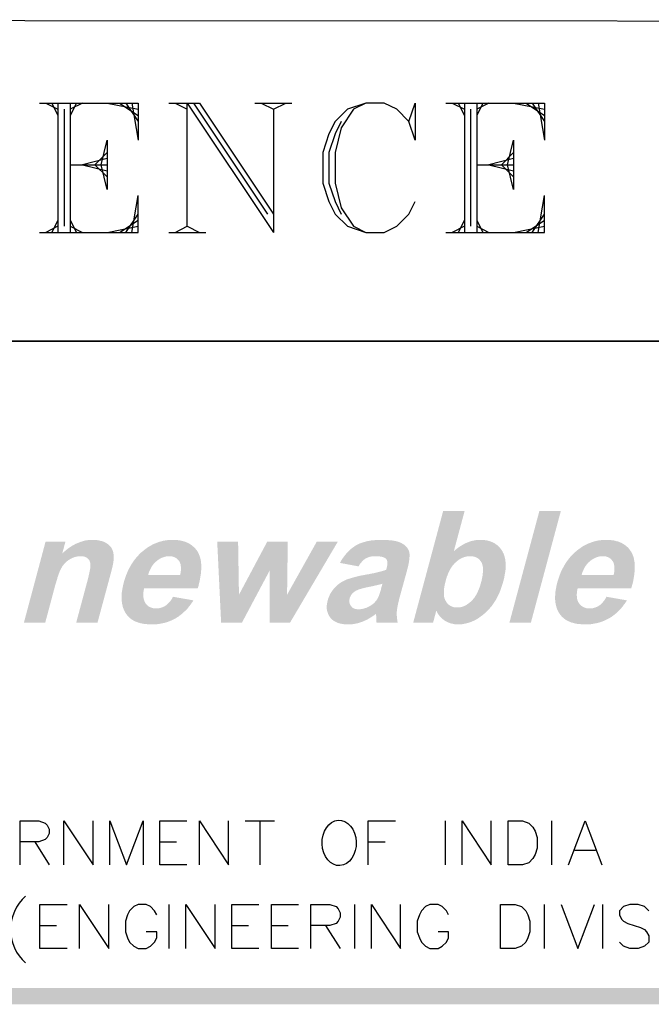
# Model space of a CAD drawing. Header units: millimetres. Extents: x 0 to 16721, y 217 to 10981.
# Tile 391 of 394: x 12828 to 13398, y 1860 to 2748. Entities that reach past the tile are written whole.
import ezdxf

# ---------------------------------------------------------------- set-up
doc = ezdxf.new("R2010")
doc.units = ezdxf.units.MM
doc.layers.add('PDF_Tamp', color=7, linetype='Continuous')

msp = doc.modelspace()

# ---------------------------------------------------------------- hatches: boundary and pattern name
at = {"layer": 'PDF_Tamp', "transparency": 33554559}
h = msp.add_hatch(color=256, dxfattribs=at)
h.paths.add_polyline_path([(13183.05, 2204.63), (13210.08, 2305.34), (13229.44, 2305.34), (13219.7, 2269.08), (13221, 2270.12), (13222.3, 2271.16), (13223.6, 2272.2), (13224.9, 2273.11), (13226.2, 2273.89), (13227.5, 2274.67), (13228.79, 2275.45), (13230.09, 2276.1), (13231.39, 2276.62), (13232.69, 2277.14), (13233.99, 2277.66), (13235.29, 2278.05), (13236.72, 2278.44), (13238.02, 2278.7), (13239.32, 2278.96), (13240.75, 2279.09), (13242.05, 2279.22), (13243.35, 2279.22), (13243.61, 2279.22), (13244.91, 2279.22), (13246.34, 2279.09), (13247.64, 2278.96), (13248.94, 2278.83), (13250.24, 2278.57), (13251.41, 2278.18), (13252.58, 2277.92), (13253.75, 2277.4), (13254.79, 2277.01), (13255.83, 2276.49), (13256.86, 2275.84), (13257.77, 2275.19), (13258.68, 2274.54), (13259.59, 2273.76), (13260.37, 2272.98), (13261.28, 2272.07), (13261.93, 2271.16), (13262.71, 2270.12), (13263.1, 2269.6), (13263.62, 2268.69), (13264.01, 2267.78), (13264.53, 2266.87), (13264.92, 2265.83), (13265.31, 2264.79), (13265.57, 2263.76), (13265.83, 2262.59), (13266.09, 2261.55), (13266.22, 2260.38), (13266.35, 2259.08), (13266.48, 2257.91), (13266.48, 2256.61), (13266.48, 2255.31), (13266.35, 2254.01), (13266.35, 2252.58), (13266.22, 2251.15), (13265.96, 2249.72), (13265.7, 2248.29), (13265.44, 2246.73), (13265.18, 2245.17), (13264.79, 2243.61), (13264.4, 2241.92), (13264.27, 2241.79), (13263.88, 2240.23), (13263.36, 2238.67), (13262.84, 2237.11), (13262.32, 2235.56), (13261.8, 2234.13), (13261.28, 2232.57), (13260.63, 2231.14), (13259.98, 2229.84), (13259.33, 2228.41), (13258.68, 2227.11), (13258.03, 2225.81), (13257.25, 2224.51), (13256.47, 2223.34), (13255.7, 2222.17), (13254.92, 2221), (13254.14, 2219.83), (13253.23, 2218.79), (13252.32, 2217.75), (13251.41, 2216.71), (13250.5, 2215.67), (13249.59, 2214.76), (13248.55, 2213.72), (13247.77, 2213.07), (13246.47, 2212.03), (13245.17, 2210.99), (13243.87, 2210.08), (13242.7, 2209.17), (13241.4, 2208.26), (13240.1, 2207.49), (13238.8, 2206.84), (13237.5, 2206.19), (13236.07, 2205.54), (13234.77, 2205.02), (13233.47, 2204.63), (13232.17, 2204.24), (13230.74, 2203.85), (13229.44, 2203.59), (13228.14, 2203.33), (13226.72, 2203.07), (13225.42, 2203.07), (13223.99, 2202.94), (13223.34, 2202.94), (13222.04, 2202.94), (13220.74, 2203.07), (13219.44, 2203.33), (13218.27, 2203.59), (13216.97, 2203.85), (13215.8, 2204.24), (13214.63, 2204.76), (13213.46, 2205.28), (13212.42, 2205.8), (13211.9, 2206.06), (13210.99, 2206.71), (13209.95, 2207.49), (13209.04, 2208.13), (13208.26, 2208.91), (13207.35, 2209.82), (13206.7, 2210.73), (13205.92, 2211.64), (13205.27, 2212.68), (13204.62, 2213.85), (13204.1, 2214.89), (13203.84, 2215.28), (13200.98, 2204.63)], flags=0)
h.paths.add_polyline_path([(13212.42, 2242.7), (13212.03, 2240.88), (13211.64, 2239.32), (13211.25, 2237.63), (13210.99, 2236.2), (13210.86, 2234.65), (13210.73, 2233.35), (13210.73, 2232.05), (13210.73, 2230.75), (13210.73, 2229.58), (13210.86, 2228.54), (13210.99, 2227.5), (13211.25, 2226.59), (13211.51, 2225.94), (13212.03, 2224.64), (13212.68, 2223.6), (13213.33, 2222.56), (13214.11, 2221.65), (13214.89, 2220.87), (13215.8, 2220.22), (13216.71, 2219.57), (13217.75, 2219.18), (13218.79, 2218.79), (13219.96, 2218.4), (13221.26, 2218.27), (13222.56, 2218.27), (13222.82, 2218.27), (13224.12, 2218.27), (13225.42, 2218.4), (13226.85, 2218.79), (13228.14, 2219.18), (13229.44, 2219.7), (13230.74, 2220.35), (13232.04, 2221.26), (13233.34, 2222.17), (13234.64, 2223.21), (13235.16, 2223.73), (13236.07, 2224.51), (13236.85, 2225.42), (13237.76, 2226.46), (13238.54, 2227.5), (13239.19, 2228.67), (13239.97, 2229.84), (13240.62, 2231.14), (13241.27, 2232.44), (13241.92, 2233.87), (13242.57, 2235.43), (13243.09, 2236.98), (13243.61, 2238.54), (13244.13, 2240.23), (13244.26, 2240.88), (13244.78, 2242.7), (13245.04, 2244.26), (13245.43, 2245.95), (13245.69, 2247.51), (13245.82, 2248.94), (13245.95, 2250.37), (13246.08, 2251.67), (13246.08, 2252.97), (13245.95, 2254.14), (13245.82, 2255.18), (13245.56, 2256.22), (13245.3, 2257.26), (13245.04, 2258.17), (13244.65, 2258.95), (13244.52, 2258.95), (13243.87, 2259.99), (13243.22, 2260.9), (13242.44, 2261.81), (13241.53, 2262.46), (13240.49, 2263.11), (13239.45, 2263.63), (13238.28, 2264.01), (13237.11, 2264.27), (13235.81, 2264.4), (13234.38, 2264.4), (13233.08, 2264.4), (13231.65, 2264.27), (13230.35, 2264.01), (13228.92, 2263.63), (13227.63, 2263.11), (13226.33, 2262.46), (13225.03, 2261.81), (13223.73, 2260.9), (13222.56, 2259.99), (13221.52, 2259.08), (13220.48, 2258.17), (13219.7, 2257.26), (13218.79, 2256.22), (13218.01, 2255.18), (13217.23, 2254.01), (13216.45, 2252.84), (13215.8, 2251.54), (13215.15, 2250.24), (13214.5, 2248.81), (13213.98, 2247.25), (13213.33, 2245.82), (13212.81, 2244.13)], flags=0)
for points in [[(12898.18, 2204.63), (12878.95, 2204.63), (12888.95, 2241.79), (12889.47, 2243.87), (12889.99, 2245.82), (12890.38, 2247.64), (12890.77, 2249.2), (12891.03, 2250.76), (12891.29, 2252.06), (12891.55, 2253.36), (12891.68, 2254.53), (12891.81, 2255.44), (12891.81, 2256.35), (12891.81, 2257), (12891.81, 2257.13), (12891.55, 2258.56), (12891.16, 2259.73), (12890.77, 2260.77), (12889.99, 2261.68), (12889.21, 2262.59), (12889.21, 2262.59), (12888.3, 2263.24), (12887.26, 2263.76), (12886.09, 2264.14), (12884.8, 2264.4), (12883.37, 2264.4), (12882.98, 2264.4), (12881.55, 2264.4), (12880.25, 2264.27), (12878.82, 2264.01), (12877.39, 2263.63), (12876.09, 2263.11), (12874.66, 2262.46), (12873.36, 2261.81), (12873.23, 2261.68), (12871.93, 2260.9), (12870.63, 2259.99), (12869.46, 2258.95), (12868.42, 2257.91), (12867.51, 2256.74), (12866.6, 2255.57), (12865.95, 2254.4), (12865.43, 2253.62), (12865.04, 2252.71), (12864.52, 2251.8), (12864, 2250.63), (12863.61, 2249.46), (12863.09, 2248.16), (12862.57, 2246.73), (12862.05, 2245.3), (12861.66, 2243.61), (12861.14, 2241.92), (12860.62, 2240.1), (12859.97, 2238.28), (12859.84, 2237.63), (12851.01, 2204.63), (12831.77, 2204.63), (12851.27, 2277.53), (12869.2, 2277.53), (12866.34, 2266.87), (12867.51, 2268.04), (12868.81, 2269.08), (12869.98, 2270.12), (12871.28, 2271.16), (12872.58, 2272.07), (12873.75, 2272.85), (12875.05, 2273.76), (12876.35, 2274.41), (12877.65, 2275.19), (12878.95, 2275.84), (12880.25, 2276.36), (12881.55, 2276.88), (12882.85, 2277.4), (12884.15, 2277.79), (12885.45, 2278.18), (12886.74, 2278.57), (12888.17, 2278.83), (12889.47, 2278.96), (12890.77, 2279.09), (12892.2, 2279.22), (12893.63, 2279.22), (12893.76, 2279.22), (12895.19, 2279.22), (12896.49, 2279.09), (12897.92, 2278.96), (12899.22, 2278.83), (12900.39, 2278.44), (12901.69, 2278.18), (12902.86, 2277.79), (12904.03, 2277.4), (12904.81, 2277.01), (12905.98, 2276.36), (12907.15, 2275.58), (12908.06, 2274.93), (12908.97, 2274.02), (12909.75, 2273.24), (12910.53, 2272.33), (12911.05, 2271.42), (12911.18, 2271.03), (12911.7, 2269.99), (12912.09, 2268.82), (12912.48, 2267.65), (12912.61, 2266.35), (12912.74, 2265.05), (12912.87, 2263.76), (12912.87, 2262.98), (12912.74, 2261.94), (12912.74, 2260.9), (12912.48, 2259.73), (12912.35, 2258.43), (12912.09, 2257.13), (12911.83, 2255.7), (12911.44, 2254.14), (12911.05, 2252.45), (12910.66, 2250.76), (12910.4, 2249.98)], [(13009.69, 2204.63), (13006.18, 2277.53), (13025.02, 2277.53), (13025.8, 2229.71), (13051.27, 2277.53), (13069.85, 2277.53), (13069.2, 2229.71), (13095.97, 2277.53), (13114.95, 2277.53), (13071.93, 2204.63), (13053.48, 2204.63), (13053.48, 2251.54), (13028.53, 2204.63)]]:
    msp.add_hatch(color=256, dxfattribs=at).paths.add_polyline_path(points)
h = msp.add_hatch(color=256, dxfattribs=at)
h.paths.add_polyline_path([(12966.28, 2227.89), (12984.73, 2224.64), (12983.82, 2223.21), (12982.91, 2221.91), (12982, 2220.61), (12980.96, 2219.31), (12979.92, 2218.01), (12979.01, 2216.84), (12977.97, 2215.8), (12976.81, 2214.76), (12975.77, 2213.72), (12974.6, 2212.68), (12973.43, 2211.77), (12972.26, 2210.86), (12971.09, 2209.96), (12969.79, 2209.18), (12968.75, 2208.53), (12967.45, 2207.88), (12966.28, 2207.23), (12964.98, 2206.58), (12963.68, 2206.06), (12962.38, 2205.54), (12960.95, 2205.02), (12959.65, 2204.63), (12958.22, 2204.24), (12956.92, 2203.98), (12955.49, 2203.72), (12954.06, 2203.46), (12952.5, 2203.2), (12951.07, 2203.07), (12949.51, 2203.07), (12948.09, 2202.94), (12947.18, 2202.94), (12945.62, 2202.94), (12944.06, 2203.07), (12942.63, 2203.2), (12941.2, 2203.33), (12939.77, 2203.46), (12938.47, 2203.72), (12937.17, 2203.98), (12936, 2204.37), (12934.83, 2204.63), (12933.66, 2205.15), (12932.49, 2205.54), (12931.45, 2206.06), (12930.41, 2206.58), (12929.5, 2207.1), (12928.59, 2207.75), (12927.68, 2208.4), (12926.9, 2209.18), (12926.12, 2209.83), (12925.34, 2210.73), (12924.69, 2211.51), (12924.04, 2212.42), (12923.39, 2213.33), (12922.87, 2214.24), (12922.35, 2215.28), (12922.35, 2215.41), (12921.83, 2216.45), (12921.44, 2217.49), (12921.06, 2218.53), (12920.8, 2219.7), (12920.54, 2220.87), (12920.28, 2222.04), (12920.15, 2223.21), (12920.02, 2224.38), (12919.89, 2225.68), (12919.89, 2226.98), (12919.89, 2228.28), (12920.02, 2229.58), (12920.02, 2230.88), (12920.15, 2232.31), (12920.41, 2233.74), (12920.67, 2235.17), (12920.93, 2236.6), (12921.18, 2238.03), (12921.57, 2239.58), (12921.83, 2240.49), (12922.22, 2242.18), (12922.74, 2243.61), (12923.26, 2245.17), (12923.78, 2246.73), (12924.3, 2248.16), (12924.95, 2249.59), (12925.47, 2251.02), (12926.12, 2252.32), (12926.77, 2253.62), (12927.55, 2254.92), (12928.2, 2256.22), (12928.98, 2257.52), (12929.76, 2258.69), (12930.54, 2259.86), (12931.45, 2261.03), (12932.36, 2262.2), (12933.14, 2263.24), (12934.18, 2264.28), (12935.09, 2265.32), (12936, 2266.36), (12937.04, 2267.39), (12938.08, 2268.3), (12938.99, 2268.95), (12940.16, 2269.99), (12941.46, 2270.9), (12942.63, 2271.81), (12943.93, 2272.72), (12945.23, 2273.5), (12946.4, 2274.15), (12947.7, 2274.93), (12949, 2275.58), (12950.42, 2276.1), (12951.72, 2276.62), (12953.02, 2277.14), (12954.32, 2277.53), (12955.75, 2277.92), (12957.18, 2278.31), (12958.48, 2278.57), (12959.91, 2278.83), (12961.34, 2278.96), (12962.77, 2279.09), (12964.2, 2279.22), (12965.63, 2279.22), (12965.63, 2279.22), (12967.19, 2279.22), (12968.62, 2279.09), (12970.05, 2279.09), (12971.35, 2278.83), (12972.78, 2278.7), (12973.95, 2278.44), (12975.25, 2278.05), (12976.42, 2277.79), (12977.58, 2277.4), (12978.75, 2276.88), (12979.79, 2276.49), (12980.83, 2275.84), (12981.74, 2275.32), (12982.78, 2274.67), (12983.69, 2274.02), (12984.47, 2273.24), (12985.38, 2272.59), (12986.16, 2271.68), (12986.81, 2270.9), (12987.59, 2269.99), (12988.24, 2268.95), (12988.5, 2268.56), (12989.02, 2267.65), (12989.41, 2266.74), (12989.8, 2265.84), (12990.19, 2264.93), (12990.58, 2263.89), (12990.84, 2262.98), (12991.1, 2261.81), (12991.36, 2260.77), (12991.49, 2259.6), (12991.62, 2258.56), (12991.75, 2257.26), (12991.75, 2256.09), (12991.75, 2254.79), (12991.75, 2253.49), (12991.75, 2252.19), (12991.62, 2250.89), (12991.49, 2249.46), (12991.36, 2248.03), (12991.1, 2246.6), (12990.84, 2245.04), (12990.58, 2243.48), (12990.32, 2241.92), (12989.93, 2240.36), (12989.54, 2238.8), (12989.15, 2237.12), (12988.63, 2235.56), (12940.29, 2235.56), (12939.9, 2234), (12939.64, 2232.44), (12939.51, 2231.01), (12939.51, 2229.71), (12939.51, 2228.41), (12939.64, 2227.11), (12939.77, 2225.94), (12940.16, 2224.9), (12940.55, 2223.86), (12940.94, 2222.82), (12941.33, 2222.17), (12942.11, 2221.26), (12942.89, 2220.35), (12943.8, 2219.57), (12944.71, 2218.92), (12945.75, 2218.4), (12946.92, 2218.01), (12948.09, 2217.62), (12949.38, 2217.49), (12950.81, 2217.36), (12951.2, 2217.36), (12952.76, 2217.49), (12954.19, 2217.62), (12955.49, 2218.01), (12956.92, 2218.53), (12958.22, 2219.05), (12959.52, 2219.83), (12959.52, 2219.83), (12960.56, 2220.61), (12961.6, 2221.52), (12962.64, 2222.56), (12963.68, 2223.73), (12964.59, 2225.03), (12965.5, 2226.46)], flags=0)
h.paths.add_polyline_path([(12972.65, 2247.38), (12973.04, 2248.94), (12973.3, 2250.5), (12973.43, 2251.93), (12973.43, 2253.36), (12973.43, 2254.66), (12973.3, 2255.83), (12973.17, 2257), (12972.78, 2258.04), (12972.39, 2259.08), (12971.87, 2259.99), (12971.74, 2260.12), (12970.96, 2261.16), (12970.18, 2261.94), (12969.27, 2262.72), (12968.23, 2263.24), (12967.19, 2263.76), (12966.02, 2264.15), (12964.72, 2264.41), (12963.42, 2264.41), (12962.9, 2264.41), (12961.47, 2264.41), (12960.04, 2264.28), (12958.74, 2263.89), (12957.31, 2263.5), (12956.01, 2262.98), (12954.71, 2262.33), (12953.41, 2261.55), (12952.24, 2260.64), (12951.2, 2259.86), (12950.16, 2258.95), (12949.13, 2257.91), (12948.22, 2256.74), (12947.44, 2255.7), (12946.66, 2254.4), (12946.01, 2253.1), (12945.36, 2251.8), (12944.71, 2250.37), (12944.19, 2248.94), (12943.8, 2247.38)], flags=0)
h = msp.add_hatch(color=256, dxfattribs=at)
h.paths.add_polyline_path([(13133.67, 2255.31), (13116.9, 2258.43), (13117.81, 2259.99), (13118.59, 2261.42), (13119.5, 2262.72), (13120.41, 2264.02), (13121.45, 2265.32), (13122.36, 2266.49), (13123.4, 2267.66), (13124.44, 2268.7), (13125.48, 2269.74), (13126.52, 2270.77), (13127.69, 2271.68), (13128.86, 2272.46), (13130.03, 2273.37), (13131.2, 2274.15), (13131.33, 2274.15), (13132.37, 2274.8), (13133.54, 2275.32), (13134.58, 2275.84), (13135.88, 2276.36), (13137.05, 2276.75), (13138.35, 2277.14), (13139.64, 2277.53), (13140.94, 2277.92), (13142.37, 2278.18), (13143.8, 2278.44), (13145.36, 2278.7), (13146.79, 2278.83), (13148.35, 2278.96), (13150.04, 2279.09), (13151.6, 2279.22), (13153.29, 2279.22), (13154.2, 2279.22), (13155.89, 2279.22), (13157.58, 2279.22), (13159.27, 2279.09), (13160.83, 2278.96), (13162.26, 2278.83), (13163.69, 2278.7), (13164.99, 2278.57), (13166.29, 2278.31), (13167.45, 2278.05), (13168.49, 2277.79), (13169.66, 2277.4), (13170.57, 2277.14), (13171.48, 2276.75), (13172.26, 2276.36), (13172.52, 2276.23), (13173.82, 2275.45), (13174.86, 2274.8), (13175.77, 2273.89), (13176.68, 2273.11), (13177.46, 2272.2), (13178.11, 2271.29), (13178.63, 2270.38), (13179.15, 2269.35), (13179.41, 2268.44), (13179.54, 2267.66), (13179.67, 2266.75), (13179.8, 2265.84), (13179.8, 2264.8), (13179.67, 2263.63), (13179.54, 2262.33), (13179.41, 2261.03), (13179.28, 2259.6), (13178.89, 2258.04), (13178.63, 2256.35), (13178.24, 2254.66), (13177.72, 2252.84), (13177.33, 2251.15), (13171.09, 2228.54), (13170.57, 2226.72), (13170.18, 2225.03), (13169.79, 2223.47), (13169.4, 2221.91), (13169.14, 2220.48), (13168.88, 2219.18), (13168.62, 2217.88), (13168.49, 2216.71), (13168.36, 2215.67), (13168.23, 2214.76), (13168.23, 2214.37), (13168.23, 2213.21), (13168.23, 2211.91), (13168.23, 2210.74), (13168.36, 2209.44), (13168.49, 2208.14), (13168.62, 2206.71), (13168.88, 2205.41), (13169.01, 2204.63), (13149.91, 2204.63), (13149.78, 2205.54), (13149.78, 2206.71), (13149.65, 2208.14), (13149.65, 2209.7), (13149.65, 2210.35), (13149.52, 2211.91), (13149.52, 2212.56), (13148.22, 2211.52), (13146.92, 2210.61), (13145.49, 2209.7), (13144.19, 2208.92), (13142.89, 2208.14), (13141.59, 2207.36), (13140.16, 2206.71), (13138.87, 2206.19), (13137.57, 2205.54), (13137.05, 2205.41), (13135.62, 2204.89), (13134.19, 2204.37), (13132.89, 2203.98), (13131.46, 2203.72), (13130.03, 2203.46), (13128.6, 2203.2), (13127.17, 2203.07), (13125.74, 2202.94), (13124.31, 2202.94), (13124.31, 2202.94), (13122.75, 2202.94), (13121.32, 2203.07), (13119.89, 2203.2), (13118.59, 2203.46), (13117.29, 2203.72), (13115.99, 2203.98), (13114.82, 2204.37), (13113.78, 2204.89), (13112.74, 2205.41), (13111.7, 2205.93), (13110.79, 2206.58), (13110.02, 2207.23), (13109.11, 2208.01), (13108.46, 2208.79), (13108.2, 2209.05), (13107.55, 2210.09), (13106.9, 2211), (13106.38, 2212.04), (13105.99, 2213.21), (13105.6, 2214.24), (13105.34, 2215.41), (13105.08, 2216.71), (13105.08, 2217.88), (13105.08, 2219.18), (13105.08, 2220.48), (13105.34, 2221.91), (13105.6, 2223.21), (13105.86, 2224.51), (13106.25, 2225.94), (13106.77, 2227.37), (13107.42, 2228.67), (13107.94, 2230.1), (13108.72, 2231.4), (13109.5, 2232.57), (13110.41, 2233.87), (13111.31, 2235.04), (13111.83, 2235.56), (13112.87, 2236.73), (13113.91, 2237.77), (13115.08, 2238.81), (13116.25, 2239.72), (13117.55, 2240.63), (13118.85, 2241.41), (13120.28, 2242.18), (13121.71, 2242.83), (13122.1, 2242.96), (13123.14, 2243.48), (13124.31, 2243.87), (13125.48, 2244.26), (13126.78, 2244.65), (13128.08, 2245.04), (13129.51, 2245.43), (13130.94, 2245.82), (13132.5, 2246.21), (13134.06, 2246.6), (13135.75, 2246.99), (13137.44, 2247.25), (13138.61, 2247.51), (13140.55, 2247.9), (13142.5, 2248.16), (13144.32, 2248.55), (13146.01, 2248.94), (13147.7, 2249.2), (13149.26, 2249.59), (13150.69, 2249.98), (13152.12, 2250.24), (13153.42, 2250.63), (13154.59, 2250.89), (13155.76, 2251.28), (13156.8, 2251.54), (13157.71, 2251.93), (13158.62, 2252.19), (13158.62, 2252.19), (13159.14, 2254.14), (13159.53, 2255.83), (13159.79, 2257.26), (13159.79, 2258.69), (13159.66, 2259.86), (13159.27, 2260.9), (13158.88, 2261.81), (13158.49, 2262.07), (13157.97, 2262.72), (13157.19, 2263.11), (13156.15, 2263.5), (13155.11, 2263.89), (13153.81, 2264.15), (13152.25, 2264.28), (13150.56, 2264.41), (13148.74, 2264.41), (13148.74, 2264.41), (13147.18, 2264.41), (13145.62, 2264.28), (13144.19, 2264.02), (13142.89, 2263.63), (13141.59, 2263.11), (13140.42, 2262.59), (13140.16, 2262.46), (13139.12, 2261.81), (13138.09, 2260.9), (13137.05, 2259.86), (13136.01, 2258.69), (13134.97, 2257.39), (13134.06, 2255.96)], flags=0)
h.paths.add_polyline_path([(13155.24, 2239.72), (13154.33, 2239.33), (13153.16, 2239.07), (13151.99, 2238.81), (13150.69, 2238.42), (13149.26, 2238.16), (13147.7, 2237.77), (13146.01, 2237.38), (13144.19, 2236.99), (13142.76, 2236.73), (13140.68, 2236.34), (13138.87, 2235.82), (13137.18, 2235.43), (13135.75, 2235.04), (13134.32, 2234.65), (13133.15, 2234.13), (13132.24, 2233.74), (13131.33, 2233.35), (13131.33, 2233.35), (13129.9, 2232.44), (13128.73, 2231.4), (13127.69, 2230.36), (13126.91, 2229.19), (13126.26, 2228.02), (13125.74, 2226.72), (13125.74, 2226.59), (13125.48, 2225.16), (13125.35, 2223.86), (13125.48, 2222.69), (13125.74, 2221.52), (13126.26, 2220.35), (13126.91, 2219.57), (13127.69, 2218.66), (13128.47, 2217.88), (13129.51, 2217.36), (13130.68, 2216.97), (13131.98, 2216.71), (13133.28, 2216.58), (13133.8, 2216.58), (13135.1, 2216.58), (13136.4, 2216.84), (13137.83, 2217.1), (13139.12, 2217.49), (13140.55, 2217.88), (13141.98, 2218.53), (13143.41, 2219.31), (13144.71, 2219.96), (13146.01, 2220.87), (13147.31, 2221.91), (13148.35, 2222.95), (13149.39, 2224.12), (13150.3, 2225.29), (13150.95, 2226.33), (13151.34, 2227.24), (13151.86, 2228.15), (13152.25, 2229.45), (13152.77, 2230.75), (13153.29, 2232.31), (13153.81, 2234.13), (13154.2, 2235.82)], flags=0)
h = msp.add_hatch(color=256, dxfattribs=at)
h.paths.add_polyline_path([(13357.46, 2227.89), (13375.91, 2224.64), (13375, 2223.21), (13374.09, 2221.91), (13373.05, 2220.61), (13372.14, 2219.31), (13371.1, 2218.01), (13370.06, 2216.84), (13369.02, 2215.8), (13367.98, 2214.76), (13366.94, 2213.72), (13365.77, 2212.68), (13364.6, 2211.77), (13363.43, 2210.86), (13362.26, 2209.96), (13360.96, 2209.18), (13359.93, 2208.53), (13358.63, 2207.88), (13357.33, 2207.23), (13356.16, 2206.58), (13354.86, 2206.06), (13353.56, 2205.54), (13352.13, 2205.02), (13350.83, 2204.63), (13349.4, 2204.24), (13347.97, 2203.98), (13346.54, 2203.72), (13345.11, 2203.46), (13343.68, 2203.2), (13342.25, 2203.07), (13340.69, 2203.07), (13339.13, 2202.94), (13338.35, 2202.94), (13336.79, 2202.94), (13335.23, 2203.07), (13333.8, 2203.2), (13332.37, 2203.33), (13330.95, 2203.46), (13329.65, 2203.72), (13328.35, 2203.98), (13327.18, 2204.37), (13325.88, 2204.63), (13324.84, 2205.15), (13323.67, 2205.54), (13322.63, 2206.06), (13321.59, 2206.58), (13320.68, 2207.1), (13319.77, 2207.75), (13318.86, 2208.4), (13318.08, 2209.18), (13317.3, 2209.83), (13316.52, 2210.73), (13315.87, 2211.51), (13315.22, 2212.42), (13314.57, 2213.33), (13314.05, 2214.24), (13313.53, 2215.28), (13313.4, 2215.41), (13313.01, 2216.45), (13312.62, 2217.49), (13312.23, 2218.53), (13311.97, 2219.7), (13311.71, 2220.87), (13311.45, 2222.04), (13311.32, 2223.21), (13311.19, 2224.38), (13311.06, 2225.68), (13311.06, 2226.98), (13311.06, 2228.28), (13311.19, 2229.58), (13311.19, 2230.88), (13311.32, 2232.31), (13311.58, 2233.74), (13311.84, 2235.17), (13312.1, 2236.6), (13312.36, 2238.03), (13312.75, 2239.58), (13313.01, 2240.49), (13313.4, 2242.18), (13313.92, 2243.61), (13314.44, 2245.17), (13314.96, 2246.73), (13315.48, 2248.16), (13316, 2249.59), (13316.65, 2251.02), (13317.3, 2252.32), (13317.95, 2253.62), (13318.73, 2254.92), (13319.38, 2256.22), (13320.16, 2257.52), (13320.94, 2258.69), (13321.72, 2259.86), (13322.63, 2261.03), (13323.41, 2262.2), (13324.32, 2263.24), (13325.23, 2264.28), (13326.27, 2265.32), (13327.18, 2266.36), (13328.22, 2267.39), (13329.26, 2268.3), (13330.04, 2268.95), (13331.34, 2269.99), (13332.5, 2270.9), (13333.8, 2271.81), (13335.1, 2272.72), (13336.27, 2273.5), (13337.57, 2274.15), (13338.87, 2274.93), (13340.17, 2275.58), (13341.47, 2276.1), (13342.9, 2276.62), (13344.2, 2277.14), (13345.5, 2277.53), (13346.93, 2277.92), (13348.23, 2278.31), (13349.66, 2278.57), (13351.09, 2278.83), (13352.52, 2278.96), (13353.82, 2279.09), (13355.25, 2279.22), (13356.81, 2279.22), (13356.81, 2279.22), (13358.37, 2279.22), (13359.8, 2279.09), (13361.22, 2279.09), (13362.52, 2278.83), (13363.82, 2278.7), (13365.12, 2278.44), (13366.42, 2278.05), (13367.59, 2277.79), (13368.76, 2277.4), (13369.93, 2276.88), (13370.97, 2276.49), (13372.01, 2275.84), (13372.92, 2275.32), (13373.96, 2274.67), (13374.87, 2274.02), (13375.65, 2273.24), (13376.56, 2272.59), (13377.34, 2271.68), (13377.99, 2270.9), (13378.64, 2269.99), (13379.29, 2268.95), (13379.68, 2268.56), (13380.2, 2267.65), (13380.59, 2266.74), (13380.98, 2265.84), (13381.37, 2264.93), (13381.76, 2263.89), (13382.02, 2262.98), (13382.28, 2261.81), (13382.41, 2260.77), (13382.67, 2259.6), (13382.8, 2258.56), (13382.93, 2257.26), (13382.93, 2256.09), (13382.93, 2254.79), (13382.93, 2253.49), (13382.93, 2252.19), (13382.8, 2250.89), (13382.67, 2249.46), (13382.54, 2248.03), (13382.28, 2246.6), (13382.02, 2245.04), (13381.76, 2243.48), (13381.5, 2241.92), (13381.11, 2240.36), (13380.72, 2238.8), (13380.2, 2237.12), (13379.81, 2235.56), (13331.47, 2235.56), (13331.08, 2234), (13330.82, 2232.44), (13330.69, 2231.01), (13330.56, 2229.71), (13330.69, 2228.41), (13330.82, 2227.11), (13330.95, 2225.94), (13331.21, 2224.9), (13331.6, 2223.86), (13332.12, 2222.82), (13332.5, 2222.17), (13333.28, 2221.26), (13334.06, 2220.35), (13334.97, 2219.57), (13335.88, 2218.92), (13336.92, 2218.4), (13338.09, 2218.01), (13339.26, 2217.62), (13340.56, 2217.49), (13341.86, 2217.36), (13342.38, 2217.36), (13343.81, 2217.49), (13345.24, 2217.62), (13346.67, 2218.01), (13348.1, 2218.53), (13349.4, 2219.05), (13350.57, 2219.83), (13350.7, 2219.83), (13351.74, 2220.61), (13352.78, 2221.52), (13353.82, 2222.56), (13354.73, 2223.73), (13355.77, 2225.03), (13356.68, 2226.46)], flags=0)
h.paths.add_polyline_path([(13363.82, 2247.38), (13364.21, 2248.94), (13364.47, 2250.5), (13364.6, 2251.93), (13364.6, 2253.36), (13364.6, 2254.66), (13364.47, 2255.83), (13364.21, 2257), (13363.95, 2258.04), (13363.56, 2259.08), (13363.04, 2259.99), (13362.91, 2260.12), (13362.13, 2261.16), (13361.35, 2261.94), (13360.44, 2262.72), (13359.41, 2263.24), (13358.37, 2263.76), (13357.2, 2264.15), (13355.9, 2264.41), (13354.6, 2264.41), (13354.08, 2264.41), (13352.65, 2264.41), (13351.22, 2264.28), (13349.79, 2263.89), (13348.49, 2263.5), (13347.19, 2262.98), (13345.89, 2262.33), (13344.59, 2261.55), (13343.29, 2260.64), (13342.38, 2259.86), (13341.34, 2258.95), (13340.3, 2257.91), (13339.39, 2256.74), (13338.61, 2255.7), (13337.83, 2254.4), (13337.05, 2253.1), (13336.53, 2251.8), (13335.88, 2250.37), (13335.36, 2248.94), (13334.97, 2247.38)], flags=0)

# ---------------------------------------------------------------- linework, layer by layer
at = {"layer": 'PDF_Tamp', "lineweight": 25}
for points in [[(14971.03, 2458.57), (11762.21, 2458.57), (11763.12, 2748.49), (14971.03, 2746.54)], [(11761.56, 2458.57), (14970.9, 2458.57)], [(12828.39, 1986.16), (12828.39, 2025.67), (12845.29, 2025.67), (12850.88, 2023.72), (12852.82, 2021.9), (12854.64, 2018.13), (12854.64, 2014.36), (12852.82, 2010.6), (12850.88, 2008.78), (12845.29, 2006.83), (12828.39, 2006.83)], [(12867.9, 1986.16), (12867.9, 2025.67), (12894.15, 1986.16), (12894.15, 2025.67)], [(12909.23, 1986.16), (12909.23, 2025.67), (12924.3, 1986.16), (12939.38, 2025.67), (12939.38, 1986.16)], [(12978.88, 1986.16), (12954.45, 1986.16), (12954.45, 2025.67), (12978.88, 2025.67)], [(12990.19, 1986.16), (12990.19, 2025.67), (13016.44, 1986.16), (13016.44, 2025.67)], [(13031.52, 2025.67), (13057.9, 2025.67)], [(13044.64, 2025.67), (13044.64, 1986.17)], [(13142.5, 1986.16), (13142.5, 2025.67), (13166.94, 2025.67)], [(13212.16, 1986.16), (13212.16, 2025.67)], [(13227.11, 1986.16), (13227.11, 2025.67), (13253.49, 1986.16), (13253.49, 2025.67)], [(13308.07, 1986.16), (13308.07, 2025.67)], [(13323.02, 1986.16), (13338.09, 2025.67), (13353.17, 1986.16)], [(12841.52, 2006.83), (12854.64, 1986.17)], [(12954.45, 2006.83), (12969.4, 2006.83)], [(13142.5, 2006.83), (13157.58, 2006.83)], [(13328.74, 1999.29), (13347.58, 1999.29)], [(12870.63, 1910.66), (12846.2, 1910.66), (12846.2, 1950.16), (12870.63, 1950.16)], [(12881.94, 1910.66), (12881.94, 1950.16), (12908.32, 1910.66), (12908.32, 1950.16)], [(12951.59, 1940.81), (12949.64, 1944.58), (12945.88, 1948.35), (12942.11, 1950.17), (12934.7, 1950.17), (12930.93, 1948.35), (12927.16, 1944.58), (12925.21, 1940.81), (12923.39, 1935.22), (12923.39, 1925.73), (12925.21, 1920.15), (12927.16, 1916.38), (12930.93, 1912.61), (12934.7, 1910.66), (12942.11, 1910.66), (12945.88, 1912.61), (12949.64, 1916.38), (12951.59, 1920.15), (12951.59, 1925.73), (12942.11, 1925.73)], [(12962.9, 1910.66), (12962.9, 1950.16)], [(12977.85, 1910.66), (12977.85, 1950.16), (13004.23, 1910.66), (13004.23, 1950.16)], [(13043.73, 1910.66), (13019.3, 1910.66), (13019.3, 1950.16), (13043.73, 1950.16)], [(13079.47, 1910.66), (13055.04, 1910.66), (13055.04, 1950.16), (13079.47, 1950.16)], [(13090.78, 1910.66), (13090.78, 1950.16), (13107.67, 1950.16), (13113.39, 1948.35), (13115.21, 1946.4), (13117.16, 1942.63), (13117.16, 1938.99), (13115.21, 1935.22), (13113.39, 1933.27), (13107.67, 1931.45), (13090.78, 1931.45)], [(13130.29, 1910.66), (13130.29, 1950.16)], [(13145.36, 1910.66), (13145.36, 1950.16), (13171.61, 1910.66), (13171.61, 1950.16)], [(13214.89, 1940.81), (13213.07, 1944.58), (13209.3, 1948.35), (13205.53, 1950.17), (13198, 1950.17), (13194.23, 1948.35), (13190.46, 1944.58), (13188.64, 1940.81), (13186.69, 1935.22), (13186.69, 1925.73), (13188.64, 1920.15), (13190.46, 1916.38), (13194.23, 1912.61), (13198, 1910.66), (13205.53, 1910.66), (13209.3, 1912.61), (13213.07, 1916.38), (13214.89, 1920.15), (13214.89, 1925.73), (13205.53, 1925.73)], [(13301.44, 1910.66), (13301.44, 1950.16)], [(13316.52, 1950.17), (13331.59, 1910.66), (13346.54, 1950.17)], [(13354.08, 1910.66), (13354.08, 1950.16)], [(13395.53, 1944.58), (13391.77, 1948.35), (13386.05, 1950.17), (13378.51, 1950.17), (13372.92, 1948.35), (13369.15, 1944.58), (13369.15, 1940.81), (13371.1, 1937.04), (13372.92, 1935.22), (13376.69, 1933.27), (13388, 1929.5), (13391.77, 1927.68), (13393.58, 1925.73), (13395.53, 1921.97), (13395.53, 1916.38), (13391.77, 1912.61), (13386.05, 1910.66), (13378.51, 1910.66), (13372.92, 1912.61), (13369.15, 1916.38)], [(12846.2, 1931.45), (12861.27, 1931.45)], [(13019.3, 1931.45), (13034.38, 1931.45)], [(13055.04, 1931.45), (13070.12, 1931.45)], [(13103.91, 1931.45), (13117.16, 1910.66)]]:
    msp.add_lwpolyline(points, dxfattribs=at)
at = {"layer": 'PDF_Tamp', "color": 1, "lineweight": 25}
for points in [[(12845.81, 2673.26), (12934.7, 2673.26), (12934.7, 2639.86)], [(12851.4, 2673.26), (12862.44, 2667.67)], [(12856.98, 2673.26), (12862.44, 2662.08)], [(12862.44, 2673.26), (12862.44, 2556.56)], [(12868.03, 2667.67), (12868.03, 2562.15)], [(12873.62, 2673.26), (12873.62, 2556.56)], [(12879.21, 2673.26), (12873.62, 2662.08)], [(12884.67, 2673.26), (12873.62, 2667.67)], [(12906.89, 2673.26), (12934.7, 2667.67)], [(12918.06, 2673.26), (12934.7, 2662.08)], [(12923.65, 2673.26), (12934.7, 2656.62)], [(12929.11, 2673.26), (12934.7, 2639.86)], [(12962.51, 2673.26), (12990.32, 2673.26)], [(12968.1, 2673.26), (12979.15, 2667.67)], [(12979.14, 2562.14), (12979.14, 2673.25), (13056.99, 2556.56)], [(12984.73, 2673.26), (13051.4, 2573.19)], [(12990.32, 2673.26), (13056.99, 2573.19)], [(13040.23, 2673.26), (13073.62, 2673.26)], [(13045.81, 2673.26), (13056.99, 2667.67), (13068.04, 2673.26)], [(13056.99, 2667.67), (13056.99, 2556.56)], [(13179.15, 2656.62), (13184.74, 2673.26), (13184.74, 2639.86), (13179.15, 2656.62), (13168.11, 2667.67), (13156.93, 2673.26), (13140.3, 2673.26), (13123.66, 2667.67), (13112.49, 2656.62), (13107.03, 2645.45), (13101.44, 2628.81), (13101.44, 2601), (13107.03, 2584.37), (13112.49, 2573.19), (13123.66, 2562.15), (13140.3, 2556.56), (13156.93, 2556.56), (13168.11, 2562.15), (13179.15, 2573.19), (13184.74, 2584.37)], [(13140.29, 2673.26), (13129.25, 2667.67), (13118.07, 2651.04), (13112.48, 2628.81), (13112.48, 2601), (13118.07, 2578.78), (13129.25, 2562.15), (13140.29, 2556.56)], [(13212.55, 2673.26), (13301.44, 2673.26), (13301.44, 2639.86)], [(13218.14, 2673.26), (13229.19, 2667.67)], [(13223.6, 2673.26), (13229.19, 2662.08)], [(13229.19, 2673.26), (13229.19, 2556.56)], [(13234.77, 2667.67), (13234.77, 2562.15)], [(13240.36, 2673.26), (13240.36, 2556.56)], [(13245.82, 2673.26), (13240.36, 2662.08)], [(13251.41, 2673.26), (13240.36, 2667.67)], [(13273.63, 2673.26), (13301.44, 2667.67)], [(13284.81, 2673.26), (13301.44, 2662.08)], [(13290.27, 2673.26), (13301.44, 2656.62)], [(13295.86, 2673.26), (13301.44, 2639.86)], [(13118.07, 2656.62), (13112.48, 2645.45), (13107.03, 2628.81), (13107.03, 2601), (13112.48, 2584.37), (13118.07, 2573.19)], [(12906.89, 2623.22), (12884.67, 2617.64), (12906.89, 2612.18)], [(12906.89, 2628.81), (12895.84, 2617.64), (12906.89, 2606.59)], [(13273.63, 2623.22), (13251.41, 2617.64), (13273.63, 2612.18)], [(13273.63, 2628.81), (13262.59, 2617.64), (13273.63, 2606.59)], [(12873.62, 2617.64), (12906.89, 2617.64)], [(13240.36, 2617.64), (13273.63, 2617.64)], [(12845.81, 2556.56), (12934.7, 2556.56), (12934.7, 2589.95)], [(12929.11, 2556.56), (12934.7, 2589.95)], [(13212.55, 2556.56), (13301.44, 2556.56), (13301.44, 2589.95)], [(13295.86, 2556.56), (13301.44, 2589.95)], [(12862.44, 2567.73), (12856.98, 2556.56)], [(12873.62, 2567.73), (12879.21, 2556.56)], [(12918.06, 2556.56), (12934.7, 2567.73)], [(12923.65, 2556.56), (12934.7, 2573.19)], [(13229.19, 2567.73), (13223.6, 2556.56)], [(13240.36, 2567.73), (13245.82, 2556.56)], [(13284.81, 2556.56), (13301.44, 2567.73)], [(13290.27, 2556.56), (13301.44, 2573.19)], [(12862.44, 2562.14), (12851.4, 2556.56)], [(12873.62, 2562.14), (12884.66, 2556.56)], [(12906.89, 2556.56), (12934.7, 2562.14)], [(12968.1, 2556.56), (12979.15, 2562.14), (12990.32, 2556.56)], [(13229.19, 2562.14), (13218.14, 2556.56)], [(13240.36, 2562.14), (13251.41, 2556.56)], [(13273.63, 2556.56), (13301.44, 2562.14)], [(12962.51, 2556.56), (12995.78, 2556.56)]]:
    msp.add_lwpolyline(points, dxfattribs=at)
for points in [[(12906.89, 2595.42), (12901.43, 2617.64), (12906.89, 2639.86)], [(13273.63, 2595.42), (13268.05, 2617.64), (13273.63, 2639.86)]]:
    msp.add_lwpolyline(points, close=True, dxfattribs=at)
at = {"layer": 'PDF_Tamp', "lineweight": 25}
for points in [[(13268.56, 1986.16), (13268.56, 2025.67), (13281.69, 2025.67), (13287.28, 2023.72), (13291.05, 2020.08), (13293, 2016.31), (13294.81, 2010.6), (13294.81, 2001.24), (13293, 1995.52), (13291.05, 1991.75), (13287.28, 1987.98), (13281.69, 1986.16)], [(13261.94, 1910.66), (13261.94, 1950.16), (13275.06, 1950.16), (13280.78, 1948.35), (13284.55, 1944.58), (13286.37, 1940.81), (13288.32, 1935.22), (13288.32, 1925.73), (13286.37, 1920.15), (13284.55, 1916.38), (13280.78, 1912.61), (13275.06, 1910.66)]]:
    msp.add_lwpolyline(points, close=True, dxfattribs=at)
msp.add_arc((12860.43, 1927.62), 40.66, 132.27985, 227.72015, dxfattribs=at)
msp.add_ellipse((13116.17, 2005.8), major_axis=(-0.1, 20.5), ratio=0.751872, start_param=0.243671, end_param=6.526856, dxfattribs=at)
at = {"layer": 'PDF_Tamp', "lineweight": 25, "transparency": 33554559}
msp.add_solid([(13269.86, 2204.63), (13296.89, 2305.34), (13289.23, 2204.63), (13316.26, 2305.34)], dxfattribs=at)
at = {"layer": 'PDF_Tamp', "transparency": 33554559}
for points in [[(14971.03, 1860.23), (14971.03, 1874.92), (10243.44, 1860.23)], [(14971.03, 1874.92), (10243.44, 1860.23), (10243.44, 1874.92)]]:
    msp.add_solid(points, dxfattribs=at)

doc.saveas('drawing.dxf')
